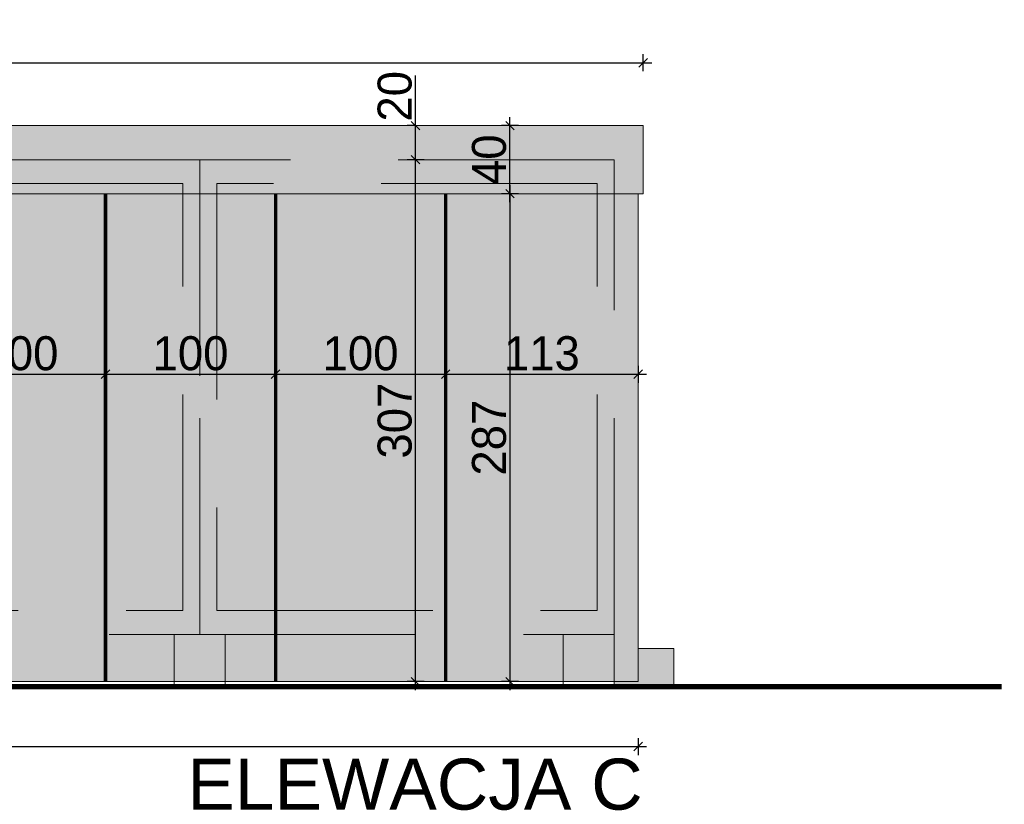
# Model space of a CAD drawing. Header units: millimetres. Extents: x 1962 to 3194, y -795 to -219.
# Tile 263 of 265: x 2922.67 to 2928.46, y -476.93 to -472.32. Entities that reach past the tile are written whole.
import ezdxf

# ---------------------------------------------------------------- set-up
doc = ezdxf.new("R2010")
doc.units = ezdxf.units.MM
doc.linetypes.add('HIDDEN', pattern=[9.525, 6.35, -3.175])
doc.layers.get('0').update_dxf_attribs({"lineweight": 5})
doc.layers.get('Defpoints').update_dxf_attribs({"lineweight": 9})
for name, color, linetype, lineweight in [('A_elewacje kolorystyka', 252, 'Continuous', 9), ('A_elewacje opisy', 63, 'Continuous', 9), ('A_hidden', 137, 'HIDDEN', 9), ('A_przekrojowe', 42, 'Continuous', 9), ('A_widok', 142, 'Continuous', 9), ('A_wymiary kasetony elewacyjne', 64, 'Continuous', 9)]:
    doc.layers.add(name, color=color, linetype=linetype, lineweight=lineweight)
doc.styles.get("Standard").update_dxf_attribs({"font": 'arial.ttf'})
doc.styles.add('wymiary pzt', font='txt')
doc.dimstyles.new('wymiary detale', dxfattribs={"dimtxt": 0.2, "dimasz": 0.05, "dimexe": 0.05, "dimexo": 0, "dimgap": 0.02, "dimtad": 1, "dimdec": 0, "dimlfac": 100, "dimzin": 0, "dimtxsty": 'wymiary pzt', "dimblk": 'OBLIQUE', "dimcen": 0.1, "dimdle": 0.05, "dimadec": 1, "dimazin": 0, "dimtfac": 1, "dimtmove": 0, "dimatfit": 3, "dimfxl": 0, "dimarcsym": 0})

# ---------------------------------------------------------------- blocks, each defined once
blk = doc.blocks.new('_Oblique')
at = {"color": 0, "linetype": 'ByBlock', "lineweight": -2}
blk.add_line((-0.5, -0.5), (0.5, 0.5), dxfattribs=at)
blk = doc.blocks.new('*D400')
at = {"layer": 'A_wymiary kasetony elewacyjne', "color": 0, "lineweight": -2}
for p, q in [((2922.1777, -474.3488), (2922.1777, -474.4488)), ((2923.1777, -474.3488), (2923.1777, -474.4488)), ((2922.1277, -474.3988), (2923.2277, -474.3988))]:
    blk.add_line(p, q, dxfattribs=at)
at = {"layer": 'Defpoints', "color": 0}
for p in [(2922.1777, -473.338), (2923.1777, -473.8706), (2923.1777, -474.3988)]:
    blk.add_point(p, dxfattribs=at)
at = {"layer": 'A_wymiary kasetony elewacyjne', "color": 0, "lineweight": -2, "xscale": 0.05, "yscale": 0.05, "zscale": 0.05, "rotation": 180}
blk.add_blockref('_Oblique', (2922.1777, -474.3988), dxfattribs=at)
at = {"layer": 'A_wymiary kasetony elewacyjne', "color": 0, "lineweight": -2, "xscale": 0.05, "yscale": 0.05, "zscale": 0.05}
blk.add_blockref('_Oblique', (2923.1777, -474.3988), dxfattribs=at)
at = {"layer": 'A_wymiary kasetony elewacyjne', "color": 0, "insert": (2922.6777, -474.2768), "char_height": 0.2, "attachment_point": 5, "style": 'wymiary pzt'}
blk.add_mtext('100', dxfattribs=at)
blk = doc.blocks.new('*D401')
at = {"layer": 'A_wymiary kasetony elewacyjne', "color": 0, "lineweight": -2}
for p, q in [((2923.1777, -474.3488), (2923.1777, -474.4488)), ((2924.1777, -474.3488), (2924.1777, -474.4488)), ((2923.1277, -474.3988), (2924.2277, -474.3988))]:
    blk.add_line(p, q, dxfattribs=at)
at = {"layer": 'Defpoints', "color": 0}
for p in [(2924.1777, -473.338), (2923.1777, -473.8706), (2924.1777, -474.3988)]:
    blk.add_point(p, dxfattribs=at)
at = {"layer": 'A_wymiary kasetony elewacyjne', "color": 0, "lineweight": -2, "xscale": 0.05, "yscale": 0.05, "zscale": 0.05, "rotation": 180}
blk.add_blockref('_Oblique', (2923.1777, -474.3988), dxfattribs=at)
at = {"layer": 'A_wymiary kasetony elewacyjne', "color": 0, "lineweight": -2, "xscale": 0.05, "yscale": 0.05, "zscale": 0.05}
blk.add_blockref('_Oblique', (2924.1777, -474.3988), dxfattribs=at)
at = {"layer": 'A_wymiary kasetony elewacyjne', "color": 0, "insert": (2923.6777, -474.2768), "char_height": 0.2, "attachment_point": 5, "style": 'wymiary pzt'}
blk.add_mtext('100', dxfattribs=at)
blk = doc.blocks.new('*D402')
at = {"layer": 'A_wymiary kasetony elewacyjne', "color": 0, "lineweight": -2}
for p, q in [((2924.1777, -474.3488), (2924.1777, -474.4488)), ((2925.1777, -474.3488), (2925.1777, -474.4488)), ((2924.1277, -474.3988), (2925.2277, -474.3988))]:
    blk.add_line(p, q, dxfattribs=at)
at = {"layer": 'Defpoints', "color": 0}
for p in [(2924.1777, -473.338), (2925.1777, -473.338), (2925.1777, -474.3988)]:
    blk.add_point(p, dxfattribs=at)
at = {"layer": 'A_wymiary kasetony elewacyjne', "color": 0, "lineweight": -2, "xscale": 0.05, "yscale": 0.05, "zscale": 0.05, "rotation": 180}
blk.add_blockref('_Oblique', (2924.1777, -474.3988), dxfattribs=at)
at = {"layer": 'A_wymiary kasetony elewacyjne', "color": 0, "lineweight": -2, "xscale": 0.05, "yscale": 0.05, "zscale": 0.05}
blk.add_blockref('_Oblique', (2925.1777, -474.3988), dxfattribs=at)
at = {"layer": 'A_wymiary kasetony elewacyjne', "color": 0, "insert": (2924.6777, -474.2768), "char_height": 0.2, "attachment_point": 5, "style": 'wymiary pzt'}
blk.add_mtext('100', dxfattribs=at)
blk = doc.blocks.new('*D403')
at = {"layer": 'A_wymiary kasetony elewacyjne', "color": 0, "lineweight": -2}
for p, q in [((2925.1777, -474.3488), (2925.1777, -474.4488)), ((2926.3097, -474.3488), (2926.3097, -474.4488)), ((2925.1277, -474.3988), (2926.3597, -474.3988))]:
    blk.add_line(p, q, dxfattribs=at)
at = {"layer": 'Defpoints', "color": 0}
for p in [(2925.1777, -473.338), (2926.3097, -473.338), (2926.3097, -474.3988)]:
    blk.add_point(p, dxfattribs=at)
at = {"layer": 'A_wymiary kasetony elewacyjne', "color": 0, "lineweight": -2, "xscale": 0.05, "yscale": 0.05, "zscale": 0.05, "rotation": 180}
blk.add_blockref('_Oblique', (2925.1777, -474.3988), dxfattribs=at)
at = {"layer": 'A_wymiary kasetony elewacyjne', "color": 0, "lineweight": -2, "xscale": 0.05, "yscale": 0.05, "zscale": 0.05}
blk.add_blockref('_Oblique', (2926.3097, -474.3988), dxfattribs=at)
at = {"layer": 'A_wymiary kasetony elewacyjne', "color": 0, "insert": (2925.7437, -474.2768), "char_height": 0.2, "attachment_point": 5, "style": 'wymiary pzt'}
blk.add_mtext('113', dxfattribs=at)
blk = doc.blocks.new('*D592')
at = {"layer": 'A_wymiary kasetony elewacyjne', "color": 0, "lineweight": -2}
for p, q in [((2925.5561, -473.288), (2925.5561, -476.2553)), ((2925.6061, -473.338), (2925.5061, -473.338)), ((2925.6061, -476.2053), (2925.5061, -476.2053))]:
    blk.add_line(p, q, dxfattribs=at)
at = {"layer": 'Defpoints', "color": 0}
for p in [(2926.3097, -473.338), (2925.5561, -476.2053), (2926.3097, -476.2053)]:
    blk.add_point(p, dxfattribs=at)
at = {"layer": 'A_wymiary kasetony elewacyjne', "color": 0, "lineweight": -2, "xscale": 0.05, "yscale": 0.05, "zscale": 0.05}
for p, rotation in [((2925.5561, -473.338), 90), ((2925.5561, -476.2053), 270)]:
    blk.add_blockref('_Oblique', p, dxfattribs=dict(at, rotation=rotation))
at = {"layer": 'A_wymiary kasetony elewacyjne', "color": 0, "insert": (2925.434, -474.7716), "char_height": 0.2, "attachment_point": 5, "rotation": 90, "style": 'wymiary pzt'}
blk.add_mtext('287', dxfattribs=at)
blk = doc.blocks.new('*D593')
at = {"layer": 'A_wymiary kasetony elewacyjne', "color": 0, "lineweight": -2}
for p, q in [((2925.5561, -473.388), (2925.5561, -472.888)), ((2925.6061, -472.938), (2925.5061, -472.938)), ((2925.6061, -473.338), (2925.5061, -473.338))]:
    blk.add_line(p, q, dxfattribs=at)
at = {"layer": 'Defpoints', "color": 0}
for p in [(2925.5561, -472.938), (2926.3397, -472.938), (2926.3397, -473.338)]:
    blk.add_point(p, dxfattribs=at)
at = {"layer": 'A_wymiary kasetony elewacyjne', "color": 0, "lineweight": -2, "xscale": 0.05, "yscale": 0.05, "zscale": 0.05}
for p, rotation in [((2925.5561, -472.938), 90), ((2925.5561, -473.338), 270)]:
    blk.add_blockref('_Oblique', p, dxfattribs=dict(at, rotation=rotation))
at = {"layer": 'A_wymiary kasetony elewacyjne', "color": 0, "insert": (2925.434, -473.138), "char_height": 0.2, "attachment_point": 5, "rotation": 90, "style": 'wymiary pzt'}
blk.add_mtext('40', dxfattribs=at)
blk = doc.blocks.new('*D635')
at = {"layer": 'A_wymiary kasetony elewacyjne', "color": 0, "lineweight": -2}
for p, q in [((2925.0011, -476.2553), (2925.0011, -473.088)), ((2925.0511, -473.138), (2924.9511, -473.138)), ((2925.0511, -476.2053), (2924.9511, -476.2053))]:
    blk.add_line(p, q, dxfattribs=at)
at = {"layer": 'Defpoints', "color": 0}
for p in [(2925.0011, -473.138), (2926.3097, -473.138), (2926.3097, -476.2053)]:
    blk.add_point(p, dxfattribs=at)
at = {"layer": 'A_wymiary kasetony elewacyjne', "color": 0, "lineweight": -2, "xscale": 0.05, "yscale": 0.05, "zscale": 0.05}
for p, rotation in [((2925.0011, -473.138), 90.00000000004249), ((2925.0011, -476.2053), 270.0000000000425)]:
    blk.add_blockref('_Oblique', p, dxfattribs=dict(at, rotation=rotation))
at = {"layer": 'A_wymiary kasetony elewacyjne', "color": 0, "insert": (2924.8791, -474.6716), "char_height": 0.2, "attachment_point": 5, "rotation": 90, "style": 'wymiary pzt'}
blk.add_mtext('307', dxfattribs=at)
blk = doc.blocks.new('*D636')
at = {"layer": 'A_wymiary kasetony elewacyjne', "color": 0, "lineweight": -2}
for p, q in [((2925.0011, -472.938), (2925.0011, -472.643)), ((2925.0011, -472.938), (2924.9511, -472.938)), ((2925.0011, -473.188), (2925.0011, -472.938)), ((2925.0511, -473.138), (2924.9511, -473.138))]:
    blk.add_line(p, q, dxfattribs=at)
at = {"layer": 'Defpoints', "color": 0}
for p in [(2925.0011, -472.938), (2925.0011, -472.938), (2926.3097, -473.138)]:
    blk.add_point(p, dxfattribs=at)
at = {"layer": 'A_wymiary kasetony elewacyjne', "color": 0, "lineweight": -2, "xscale": 0.05, "yscale": 0.05, "zscale": 0.05}
for p, rotation in [((2925.0011, -472.938), 90), ((2925.0011, -473.138), 270)]:
    blk.add_blockref('_Oblique', p, dxfattribs=dict(at, rotation=rotation))
at = {"layer": 'A_wymiary kasetony elewacyjne', "color": 0, "insert": (2924.8791, -472.7655), "char_height": 0.2, "attachment_point": 5, "rotation": 90, "style": 'wymiary pzt'}
blk.add_mtext('20', dxfattribs=at)
blk = doc.blocks.new('*D652')
at = {"layer": 'A_wymiary kasetony elewacyjne', "color": 0, "lineweight": -2}
for p, q in [((2899.1817, -472.6186), (2899.1817, -472.5186)), ((2926.3397, -472.6186), (2926.3397, -472.5186)), ((2899.1317, -472.5686), (2926.3897, -472.5686))]:
    blk.add_line(p, q, dxfattribs=at)
at = {"layer": 'Defpoints', "color": 0}
for p in [(2926.3397, -472.5686), (2899.1817, -472.938), (2926.3397, -472.938)]:
    blk.add_point(p, dxfattribs=at)
at = {"layer": 'A_wymiary kasetony elewacyjne', "color": 0, "lineweight": -2, "xscale": 0.05, "yscale": 0.05, "zscale": 0.05, "rotation": 180}
blk.add_blockref('_Oblique', (2899.1817, -472.5686), dxfattribs=at)
at = {"layer": 'A_wymiary kasetony elewacyjne', "color": 0, "lineweight": -2, "xscale": 0.05, "yscale": 0.05, "zscale": 0.05}
blk.add_blockref('_Oblique', (2926.3397, -472.5686), dxfattribs=at)
at = {"layer": 'A_wymiary kasetony elewacyjne', "color": 0, "insert": (2912.7607, -472.4465), "char_height": 0.2, "attachment_point": 5, "style": 'wymiary pzt'}
blk.add_mtext('2716', dxfattribs=at)
blk = doc.blocks.new('*D653')
at = {"layer": 'A_wymiary kasetony elewacyjne', "color": 0, "lineweight": -2}
for p, q in [((2899.2117, -476.5371), (2899.2117, -476.6371)), ((2926.3097, -476.5371), (2926.3097, -476.6371)), ((2899.1617, -476.5871), (2926.3597, -476.5871))]:
    blk.add_line(p, q, dxfattribs=at)
at = {"layer": 'Defpoints', "color": 0}
for p in [(2899.2117, -476.2053), (2926.3097, -476.2053), (2926.3097, -476.5871)]:
    blk.add_point(p, dxfattribs=at)
at = {"layer": 'A_wymiary kasetony elewacyjne', "color": 0, "lineweight": -2, "xscale": 0.05, "yscale": 0.05, "zscale": 0.05, "rotation": 180}
blk.add_blockref('_Oblique', (2899.2117, -476.5871), dxfattribs=at)
at = {"layer": 'A_wymiary kasetony elewacyjne', "color": 0, "lineweight": -2, "xscale": 0.05, "yscale": 0.05, "zscale": 0.05}
blk.add_blockref('_Oblique', (2926.3097, -476.5871), dxfattribs=at)
at = {"layer": 'A_wymiary kasetony elewacyjne', "color": 0, "insert": (2912.7607, -476.465), "char_height": 0.2, "attachment_point": 5, "style": 'wymiary pzt'}
blk.add_mtext('2710', dxfattribs=at)

msp = doc.modelspace()

# ---------------------------------------------------------------- hatches: boundary and pattern name
at = {"layer": 'A_elewacje kolorystyka'}
h = msp.add_hatch(color=256, dxfattribs=at)
h.dxf.hatch_style = 1
h.paths.add_polyline_path([(2899.1817, -472.938), (2899.1817, -473.338), (2926.3397, -473.338), (2926.3397, -472.938)])
h = msp.add_hatch(color=9, dxfattribs=at)
h.dxf.hatch_style = 1
h.paths.add_polyline_path([(2903.5237, -476.2053), (2904.0777, -476.2053), (2904.3777, -476.2053), (2906.5157, -476.2053), (2906.8157, -476.2053), (2908.2197, -476.2053), (2908.2197, -473.338), (2903.5237, -473.338)])
h.paths.add_polyline_path([(2922.1777, -473.588), (2922.1777, -473.988), (2922.1777, -476.2053), (2923.5817, -476.2053), (2923.8817, -476.2053), (2926.3097, -476.2053), (2926.3097, -476.0116), (2926.3097, -473.338), (2922.1777, -473.338)])
h.paths.add_polyline_path([(2913.2757, -476.2053), (2913.8297, -476.2053), (2914.1297, -476.2053), (2916.2677, -476.2053), (2916.5677, -476.2053), (2917.1217, -476.2053), (2917.1217, -473.338), (2913.2757, -473.338)])
h.paths.add_polyline_path([(2899.2117, -476.2053), (2899.3517, -476.2053), (2899.6517, -476.2053), (2900.5557, -476.2053), (2900.5557, -473.988), (2900.5557, -473.588), (2900.5557, -473.338), (2899.2117, -473.338)])
h.paths.add_polyline_path([(2901.1357, -473.588), (2901.1357, -473.988), (2901.1357, -476.2053), (2901.6397, -476.2053), (2901.9397, -476.2053), (2902.0937, -476.2053), (2902.0937, -473.988), (2902.0937, -473.588), (2902.0937, -473.338), (2901.1357, -473.338)])
h.paths.add_polyline_path([(2919.7397, -473.588), (2919.7397, -473.988), (2919.7397, -476.2053), (2920.4097, -476.2053), (2920.4097, -473.988), (2920.4097, -473.588), (2920.4097, -473.338), (2919.7397, -473.338)])
h.paths.add_polyline_path([(2909.9877, -476.2053), (2910.6577, -476.2053), (2910.6577, -473.338), (2909.9877, -473.338)])
h.paths.add_polyline_path([(2918.5517, -473.588), (2918.5517, -473.988), (2918.5517, -476.2053), (2918.7057, -476.2053), (2919.0057, -476.2053), (2919.1597, -476.2053), (2919.1597, -473.988), (2919.1597, -473.588), (2919.1597, -473.338), (2918.5517, -473.338)])
h.paths.add_polyline_path([(2920.9897, -473.588), (2920.9897, -473.988), (2920.9897, -476.2053), (2921.1437, -476.2053), (2921.4437, -476.2053), (2921.5977, -476.2053), (2921.5977, -473.988), (2921.5977, -473.588), (2921.5977, -473.338), (2920.9897, -473.338)])
h.paths.add_polyline_path([(2908.7997, -476.2053), (2909.4077, -476.2053), (2909.4077, -473.338), (2908.7997, -473.338)])
h.paths.add_polyline_path([(2911.2377, -476.2053), (2911.8457, -476.2053), (2911.8457, -473.338), (2911.2377, -473.338)])
h.paths.add_polyline_path([(2919.7397, -476.2053), (2919.7397, -473.988), (2919.1597, -473.988), (2919.1597, -476.2053)])
h.paths.add_polyline_path([(2912.4257, -476.2053), (2912.4257, -473.988), (2911.8457, -473.988), (2911.8457, -476.2053)])
h.paths.add_polyline_path([(2922.1777, -476.2053), (2922.1777, -473.988), (2921.5977, -473.988), (2921.5977, -476.2053)])
h.paths.add_polyline_path([(2920.9897, -476.2053), (2920.9897, -473.988), (2920.4097, -473.988), (2920.4097, -476.2053)])
h.paths.add_polyline_path([(2918.5517, -476.2053), (2918.5517, -473.988), (2917.9717, -473.988), (2917.9717, -476.2053)])
h.paths.add_polyline_path([(2908.7997, -476.2053), (2908.7997, -473.988), (2908.2197, -473.988), (2908.2197, -476.2053)])
h.paths.add_polyline_path([(2917.7017, -476.2053), (2917.7017, -473.988), (2917.1217, -473.988), (2917.1217, -476.2053)])
h.paths.add_polyline_path([(2913.2757, -476.2053), (2913.2757, -473.988), (2912.6957, -473.988), (2912.6957, -476.2053)])
h.paths.add_polyline_path([(2909.9877, -476.2053), (2909.9877, -473.988), (2909.4077, -473.988), (2909.4077, -476.2053)])
h.paths.add_polyline_path([(2903.5237, -476.2053), (2903.5237, -473.988), (2902.9437, -473.988), (2902.9437, -476.2053)])
h.paths.add_polyline_path([(2901.1357, -476.2053), (2901.1357, -473.988), (2900.5557, -473.988), (2900.5557, -476.2053)])
h.paths.add_polyline_path([(2911.2377, -476.2053), (2911.2377, -473.988), (2910.6577, -473.988), (2910.6577, -476.2053)])
h.paths.add_polyline_path([(2902.6737, -476.2053), (2902.6737, -473.988), (2902.0937, -473.988), (2902.0937, -476.2053)])
h.paths.add_polyline_path([(2917.7017, -476.2053), (2917.9717, -476.2053), (2917.9717, -473.338), (2917.7017, -473.338)])
h.paths.add_polyline_path([(2902.6737, -473.588), (2902.6737, -473.988), (2902.6737, -476.2053), (2902.9437, -476.2053), (2902.9437, -473.988), (2902.9437, -473.588), (2902.9437, -473.338), (2902.6737, -473.338)])
h.paths.add_polyline_path([(2912.4257, -476.2053), (2912.6957, -476.2053), (2912.6957, -473.338), (2912.4257, -473.338)])
h.paths.add_polyline_path([(2919.1597, -473.588), (2919.7397, -473.588), (2919.7397, -473.338), (2919.1597, -473.338)])
h.paths.add_polyline_path([(2911.8457, -473.588), (2912.4257, -473.588), (2912.4257, -473.338), (2911.8457, -473.338)])
h.paths.add_polyline_path([(2921.5977, -473.588), (2922.1777, -473.588), (2922.1777, -473.338), (2921.5977, -473.338)])
h.paths.add_polyline_path([(2920.4097, -473.588), (2920.9897, -473.588), (2920.9897, -473.338), (2920.4097, -473.338)])
h.paths.add_polyline_path([(2917.9717, -473.588), (2918.5517, -473.588), (2918.5517, -473.338), (2917.9717, -473.338)])
h.paths.add_polyline_path([(2908.2197, -473.588), (2908.7997, -473.588), (2908.7997, -473.338), (2908.2197, -473.338)])
h.paths.add_polyline_path([(2902.0937, -473.588), (2902.6737, -473.588), (2902.6737, -473.338), (2902.0937, -473.338)])
h.paths.add_polyline_path([(2900.5557, -473.588), (2901.1357, -473.588), (2901.1357, -473.338), (2900.5557, -473.338)])
h.paths.add_polyline_path([(2917.1217, -473.588), (2917.7017, -473.588), (2917.7017, -473.338), (2917.1217, -473.338)])
h.paths.add_polyline_path([(2912.6957, -473.588), (2913.2757, -473.588), (2913.2757, -473.338), (2912.6957, -473.338)])
h.paths.add_polyline_path([(2910.6577, -473.588), (2911.2377, -473.588), (2911.2377, -473.338), (2910.6577, -473.338)])
h.paths.add_polyline_path([(2902.9437, -473.588), (2903.5237, -473.588), (2903.5237, -473.338), (2902.9437, -473.338)])
h.paths.add_polyline_path([(2909.4077, -473.588), (2909.9877, -473.588), (2909.9877, -473.338), (2909.4077, -473.338)])
h = msp.add_hatch(color=251, dxfattribs=at)
h.dxf.hatch_style = 1
h.paths.add_polyline_path([(2926.5197, -476.2353), (2926.5197, -476.0116), (2926.3097, -476.0116), (2926.3097, -476.2053), (2926.1697, -476.2053), (2926.1697, -476.2353)])

# ---------------------------------------------------------------- linework, layer by layer
at = {"layer": 'A_elewacje kolorystyka', "color": 251, "const_width": 0.02}
for points in [[(2923.1777, -476.2053), (2923.1777, -473.338)], [(2924.1777, -476.2053), (2924.1777, -473.338)], [(2925.1777, -476.2053), (2925.1777, -473.338)]]:
    msp.add_lwpolyline(points, dxfattribs=at)
at = {"layer": 'A_hidden', "ltscale": 0.2}
for points in [[(2921.2937, -475.928), (2923.7317, -475.928), (2923.7317, -473.138), (2921.2937, -473.138)], [(2923.7317, -475.928), (2926.1697, -475.928), (2926.1697, -473.138), (2923.7317, -473.138)], [(2921.3937, -475.788), (2923.6317, -475.788), (2923.6317, -473.278), (2921.3937, -473.278)], [(2923.8317, -475.788), (2926.0697, -475.788), (2926.0697, -473.278), (2923.8317, -473.278)], [(2926.1697, -476.2353), (2925.8697, -476.2353), (2925.8697, -475.928), (2926.1697, -475.928)]]:
    msp.add_lwpolyline(points, close=True, dxfattribs=at)
msp.add_lwpolyline([(2923.5817, -476.2053), (2923.5817, -475.928), (2923.8817, -475.928), (2923.8817, -476.2053)], dxfattribs=at)
at = {"layer": 'A_przekrojowe', "const_width": 0.03}
msp.add_lwpolyline([(2928.4483, -476.2353), (2871.2214, -476.2353)], dxfattribs=at)
at = {"layer": 'A_widok'}
for p, q in [((2899.1817, -472.938), (2926.3397, -472.938)), ((2926.3397, -472.938), (2926.3397, -473.338)), ((2899.1817, -473.338), (2926.3397, -473.338)), ((2926.3097, -473.338), (2926.3097, -476.2053)), ((2926.3097, -476.0116), (2926.5197, -476.0116)), ((2926.5197, -476.0116), (2926.5197, -476.2353)), ((2899.2117, -476.2053), (2926.3097, -476.2053))]:
    msp.add_line(p, q, dxfattribs=at)
for points in [[(2923.5817, -476.2053), (2923.5817, -476.2353), (2923.8817, -476.2353), (2923.8817, -476.2053)], [(2926.1697, -476.2053), (2926.1697, -476.2353), (2925.8697, -476.2353), (2925.8697, -476.2053)]]:
    msp.add_lwpolyline(points, dxfattribs=at)

# ---------------------------------------------------------------- texts
at = {"layer": 'A_elewacje opisy', "insert": (2923.6588, -476.81), "char_height": 0.3, "width": 6.583617, "attachment_point": 4}
msp.add_mtext('ELEWACJA C', dxfattribs=at)

# ---------------------------------------------------------------- dimensions: what is measured, and where the dimension line sits
at = {"layer": 'A_wymiary kasetony elewacyjne'}
for p1, p2, distance, picture, middle in [((2899.1817, -472.938), (2926.3397, -472.938), 0.3695, '*D652', (2912.7607, -472.4465)), ((2926.3397, -473.338), (2926.3397, -472.938), 0.7836, '*D593', (2925.434, -473.138)), ((2926.3097, -473.338), (2926.3097, -476.2053), -0.7536, '*D592', (2925.434, -474.7716)), ((2899.2117, -476.2053), (2926.3097, -476.2053), -0.3818, '*D653', (2912.7607, -476.465))]:
    dim = msp.add_aligned_dim(p1=p1, p2=p2, distance=distance, dimstyle='wymiary detale', dxfattribs=at)
    dim.commit()
    dim.dimension.update_dxf_attribs({"geometry": picture, "text_midpoint": middle})
dim = msp.add_linear_dim(base=(2925.0011, -472.938), p1=(2926.3097, -473.138), p2=(2925.0011, -472.938), angle=90, dimstyle='wymiary detale', override={"dimblk": 'Oblique'}, dxfattribs=at)
dim.commit()
dim.dimension.update_dxf_attribs({"geometry": '*D636', "text_midpoint": (2924.8791, -472.7655)})
dim = msp.add_aligned_dim(p1=(2926.3097, -476.2053), p2=(2926.3097, -473.138), distance=1.3086, dimstyle='wymiary detale', override={"dimblk": 'Oblique'}, dxfattribs=at)
dim.commit()
dim.dimension.update_dxf_attribs({"geometry": '*D635', "text_midpoint": (2924.8791, -474.6716)})
for base, p1, p2, picture, middle in [((2923.1777, -474.3988), (2922.1777, -473.338), (2923.1777, -473.8706), '*D400', (2922.6777, -474.2768)), ((2924.1777, -474.3988), (2923.1777, -473.8706), (2924.1777, -473.338), '*D401', (2923.6777, -474.2768)), ((2925.1777, -474.3988), (2924.1777, -473.338), (2925.1777, -473.338), '*D402', (2924.6777, -474.2768)), ((2926.3097, -474.3988), (2925.1777, -473.338), (2926.3097, -473.338), '*D403', (2925.7437, -474.2768))]:
    dim = msp.add_linear_dim(base=base, p1=p1, p2=p2, dimstyle='wymiary detale', override={"dimtmove": 1}, dxfattribs=at)
    dim.commit()
    dim.dimension.update_dxf_attribs({"geometry": picture, "text_midpoint": middle})

doc.saveas('drawing.dxf')
